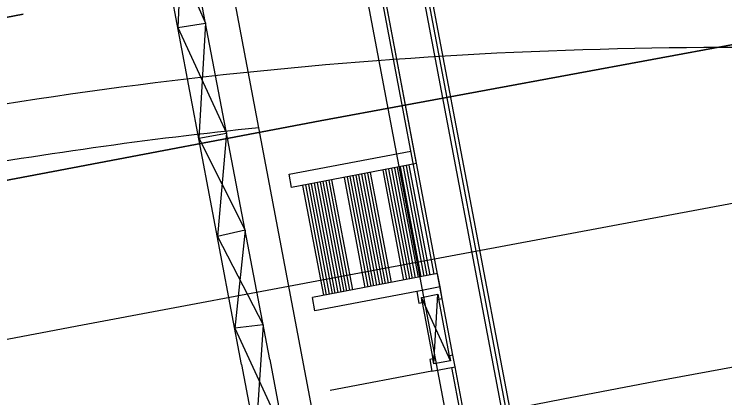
# Model space of a CAD drawing. Extents: x 6541740 to 6566395, y 5525066 to 5530361.
# Drawn here: x 6557336.64 to 6557357.64, y 5526196.34 to 5526207.67 of the extents above; entities that cross this region are included whole.
import ezdxf

# ---------------------------------------------------------------- set-up
doc = ezdxf.new("R2010")
doc.units = 0
for name, color, linetype in [('Domyślna', 7, 'Continuous'), ('TOR_PRZEK_P-komponent', 7, 'Continuous'), ('TOR_PRZEK_P-pomoc', 7, 'Continuous'), ('TOR_PS_OPIS_T-opis geometrii-wzdluz_cz torowa', 7, 'Continuous'), ('TOR_PS_T-rowy otwarte nieumocnione', 7, 'Continuous'), ('TOR_PS_T-umocnienia skarp', 7, 'Continuous'), ('TOR_W-warstwa dodatkowa 2', 7, 'Continuous')]:
    doc.layers.add(name, color=color, linetype=linetype)

# ---------------------------------------------------------------- blocks, each defined once
blk = doc.blocks.new('X KM left')
at = {"layer": 'Domyślna'}
blk.add_line((18, 0), (0, 0), dxfattribs=at)

msp = doc.modelspace()

# ---------------------------------------------------------------- linework, layer by layer
at = {"layer": 'TOR_PRZEK_P-komponent'}
msp.add_ellipse((6557732.744, 5524091.926), major_axis=(-400.409, 2112.386), ratio=0.25, start_param=6.223138, end_param=6.283185, dxfattribs=at)
at = {"layer": 'TOR_PRZEK_P-pomoc'}
msp.add_line((6557345.581, 5526195.311), (6557343.874, 5526204.317), dxfattribs=at)
msp.add_line((6557345.581, 5526195.311), (6557343.874, 5526204.317), dxfattribs=at)
msp.add_ellipse((6557732.741, 5524091.941), major_axis=(-400.096, 2110.735), ratio=0.25, start_param=6.262073, end_param=6.280395, dxfattribs=at)
msp.add_ellipse((6557732.741, 5524091.941), major_axis=(-400.096, 2110.735), ratio=0.25, start_param=6.262073, end_param=6.280395, dxfattribs=at)
at = {"layer": 'TOR_PS_OPIS_T-opis geometrii-wzdluz_cz torowa'}
msp.add_line((6557350.059, 5526192.425), (6557339.492, 5526248.176), dxfattribs=at)
at = {"layer": 'TOR_PS_T-rowy otwarte nieumocnione'}
for points in [[(6557307.149, 5526202.019), (6557320.14, 5526204.472), (6557332.539, 5526206.832), (6557336.909, 5526207.668)], [(6557336.909, 5526207.668), (6557332.539, 5526206.832), (6557320.14, 5526204.472), (6557307.149, 5526202.019)], [(6557307.149, 5526202.019), (6557320.14, 5526204.472), (6557332.539, 5526206.832), (6557336.909, 5526207.668)], [(6557336.909, 5526207.668), (6557332.539, 5526206.832), (6557320.14, 5526204.472), (6557307.149, 5526202.019)], [(6557357.949, 5526206.786), (6557345.688, 5526204.522), (6557337.792, 5526203.027)], [(6557337.792, 5526203.027), (6557345.688, 5526204.522), (6557357.949, 5526206.786)], [(6557357.949, 5526206.786), (6557345.688, 5526204.522), (6557337.792, 5526203.027)], [(6557337.792, 5526203.027), (6557345.688, 5526204.522), (6557357.949, 5526206.786)], [(6557337.792, 5526203.026), (6557333.406, 5526202.195), (6557321.048, 5526199.856), (6557308.02, 5526197.39)], [(6557308.02, 5526197.39), (6557321.048, 5526199.856), (6557333.406, 5526202.195), (6557337.792, 5526203.026)], [(6557337.792, 5526203.026), (6557333.406, 5526202.195), (6557321.048, 5526199.856), (6557308.02, 5526197.39)], [(6557308.02, 5526197.39), (6557321.048, 5526199.856), (6557333.406, 5526202.195), (6557337.792, 5526203.026)], [(6557358.814, 5526202.253), (6557346.536, 5526199.961), (6557338.656, 5526198.483)], [(6557358.814, 5526202.253), (6557346.536, 5526199.961), (6557338.656, 5526198.483)], [(6557376.638, 5526200.785), (6557375.795, 5526200.665), (6557374.667, 5526200.5), (6557374.107, 5526200.399), (6557373.392, 5526200.24), (6557371.975, 5526199.874), (6557371.972, 5526199.873), (6557370.621, 5526199.541), (6557369.718, 5526199.337), (6557367.904, 5526198.962), (6557366.995, 5526198.789), (6557365.172, 5526198.465), (6557359.69, 5526197.556), (6557359.69, 5526197.556), (6557358.323, 5526197.319), (6557355.593, 5526196.822), (6557352.868, 5526196.302), (6557347.423, 5526195.232), (6557347.423, 5526195.232), (6557344.696, 5526194.701), (6557339.563, 5526193.715)], [(6557376.638, 5526200.785), (6557375.795, 5526200.665), (6557374.667, 5526200.5), (6557374.107, 5526200.399), (6557373.392, 5526200.24), (6557371.975, 5526199.874), (6557371.972, 5526199.873), (6557370.621, 5526199.541), (6557369.718, 5526199.337), (6557367.904, 5526198.962), (6557366.995, 5526198.789), (6557365.172, 5526198.465), (6557359.69, 5526197.556), (6557359.69, 5526197.556), (6557358.323, 5526197.319), (6557355.593, 5526196.822), (6557352.868, 5526196.302), (6557347.423, 5526195.232), (6557347.423, 5526195.232), (6557344.696, 5526194.701), (6557339.563, 5526193.715)], [(6557338.656, 5526198.484), (6557334.249, 5526197.651), (6557321.937, 5526195.292), (6557308.892, 5526192.82)], [(6557338.656, 5526198.484), (6557334.249, 5526197.651), (6557321.937, 5526195.292), (6557308.892, 5526192.82)]]:
    msp.add_lwpolyline(points, dxfattribs=at)
at = {"layer": 'TOR_PS_T-umocnienia skarp'}
for p, q in [((6557340.81, 5526210.797), (6557342.295, 5526207.405)), ((6557340.81, 5526210.797), (6557342.295, 5526207.405)), ((6557341.626, 5526210.908), (6557341.477, 5526207.277)), ((6557341.626, 5526210.908), (6557341.477, 5526207.277)), ((6557341.477, 5526207.277), (6557342.295, 5526207.405)), ((6557341.477, 5526207.277), (6557342.295, 5526207.405)), ((6557342.295, 5526207.405), (6557342.096, 5526204.011)), ((6557342.295, 5526207.405), (6557342.096, 5526204.011)), ((6557341.477, 5526207.277), (6557342.915, 5526204.158)), ((6557341.477, 5526207.277), (6557342.915, 5526204.158)), ((6557342.096, 5526204.011), (6557342.915, 5526204.158)), ((6557342.096, 5526204.011), (6557342.915, 5526204.158)), ((6557342.915, 5526204.158), (6557342.646, 5526201.108)), ((6557342.915, 5526204.158), (6557342.646, 5526201.108)), ((6557342.096, 5526204.011), (6557343.464, 5526201.286)), ((6557342.096, 5526204.011), (6557343.464, 5526201.286)), ((6557343.464, 5526201.286), (6557342.646, 5526201.108)), ((6557343.464, 5526201.286), (6557342.646, 5526201.108)), ((6557343.464, 5526201.286), (6557343.16, 5526198.399)), ((6557343.464, 5526201.286), (6557343.16, 5526198.399)), ((6557343.996, 5526198.497), (6557343.16, 5526198.399)), ((6557343.996, 5526198.497), (6557343.16, 5526198.399)), ((6557343.16, 5526198.399), (6557344.603, 5526195.29)), ((6557343.16, 5526198.399), (6557344.603, 5526195.29)), ((6557343.996, 5526198.497), (6557343.781, 5526195.107)), ((6557343.996, 5526198.497), (6557343.781, 5526195.107))]:
    msp.add_line(p, q, dxfattribs=at)
for points in [[(6557344.193, 5526197.466), (6557340.083, 5526218.987), (6557339.538, 5526221.837)], [(6557344.193, 5526197.466), (6557340.083, 5526218.987), (6557339.538, 5526221.837)], [(6557343.363, 5526197.325), (6557340.302, 5526213.477), (6557338.75, 5526221.669)], [(6557343.363, 5526197.325), (6557340.302, 5526213.477), (6557338.75, 5526221.669)], [(6557342.646, 5526201.108), (6557343.996, 5526198.497)], [(6557342.646, 5526201.108), (6557343.996, 5526198.497)], [(6557343.363, 5526197.325), (6557344.489, 5526191.346), (6557344.919, 5526189.094), (6557354.417, 5526138.626)], [(6557343.363, 5526197.325), (6557344.489, 5526191.346), (6557344.919, 5526189.094), (6557354.417, 5526138.626)], [(6557344.193, 5526197.466), (6557345.332, 5526191.422), (6557345.76, 5526189.148), (6557355.245, 5526138.776)], [(6557344.193, 5526197.466), (6557345.332, 5526191.422), (6557345.76, 5526189.148), (6557355.245, 5526138.776)]]:
    msp.add_lwpolyline(points, dxfattribs=at)
at = {"layer": 'TOR_W-warstwa dodatkowa 2'}
for p, q in [((6557356.992, 5526165.367), (6557345.713, 5526224.87)), ((6557356.992, 5526165.367), (6557345.713, 5526224.87)), ((6557345.811, 5526224.888), (6557357.165, 5526164.992)), ((6557345.811, 5526224.888), (6557357.165, 5526164.992)), ((6557349.61, 5526197.599), (6557344.485, 5526224.637)), ((6557348.537, 5526203.259), (6557344.485, 5526224.637)), ((6557349.61, 5526197.599), (6557344.485, 5526224.637)), ((6557348.537, 5526203.259), (6557344.485, 5526224.637)), ((6557357.633, 5526161.315), (6557345.637, 5526224.601)), ((6557357.633, 5526161.315), (6557345.637, 5526224.601)), ((6557349.055, 5526199.987), (6557344.461, 5526224.225)), ((6557349.055, 5526199.987), (6557344.461, 5526224.225)), ((6557344.768, 5526202.94), (6557348.366, 5526203.623)), ((6557344.768, 5526202.94), (6557348.366, 5526203.623)), ((6557344.768, 5526202.94), (6557348.366, 5526203.623)), ((6557344.768, 5526202.94), (6557348.366, 5526203.623)), ((6557348.537, 5526203.259), (6557344.842, 5526202.547)), ((6557348.537, 5526203.259), (6557344.842, 5526202.547)), ((6557348.537, 5526203.259), (6557344.842, 5526202.547)), ((6557348.537, 5526203.259), (6557344.842, 5526202.547)), ((6557348.933, 5526199.964), (6557348.318, 5526203.206)), ((6557348.933, 5526199.964), (6557348.318, 5526203.206)), ((6557347.79, 5526199.748), (6557347.176, 5526202.99)), ((6557347.79, 5526199.748), (6557347.176, 5526202.99)), ((6557348.159, 5526199.817), (6557347.544, 5526203.06)), ((6557348.159, 5526199.817), (6557347.544, 5526203.06)), ((6557348.245, 5526199.834), (6557347.63, 5526203.076)), ((6557348.245, 5526199.834), (6557347.63, 5526203.076)), ((6557348.331, 5526199.85), (6557347.716, 5526203.092)), ((6557348.331, 5526199.85), (6557347.716, 5526203.092)), ((6557348.417, 5526199.866), (6557347.802, 5526203.108)), ((6557348.417, 5526199.866), (6557347.802, 5526203.108)), ((6557348.503, 5526199.883), (6557347.888, 5526203.125)), ((6557348.503, 5526199.883), (6557347.888, 5526203.125)), ((6557348.589, 5526199.899), (6557347.974, 5526203.141)), ((6557348.589, 5526199.899), (6557347.974, 5526203.141)), ((6557348.675, 5526199.915), (6557348.06, 5526203.157)), ((6557348.675, 5526199.915), (6557348.06, 5526203.157)), ((6557348.761, 5526199.931), (6557348.146, 5526203.174)), ((6557348.761, 5526199.931), (6557348.146, 5526203.174)), ((6557348.847, 5526199.948), (6557348.232, 5526203.19)), ((6557348.847, 5526199.948), (6557348.232, 5526203.19)), ((6557344.842, 5526202.547), (6557344.768, 5526202.94)), ((6557344.842, 5526202.547), (6557344.768, 5526202.94)), ((6557344.842, 5526202.547), (6557344.768, 5526202.94)), ((6557344.842, 5526202.547), (6557344.768, 5526202.94)), ((6557347.017, 5526199.601), (6557346.402, 5526202.843)), ((6557347.017, 5526199.601), (6557346.402, 5526202.843)), ((6557347.103, 5526199.617), (6557346.488, 5526202.859)), ((6557347.103, 5526199.617), (6557346.488, 5526202.859)), ((6557347.189, 5526199.633), (6557346.574, 5526202.876)), ((6557347.189, 5526199.633), (6557346.574, 5526202.876)), ((6557347.275, 5526199.65), (6557346.66, 5526202.892)), ((6557347.275, 5526199.65), (6557346.66, 5526202.892)), ((6557347.361, 5526199.666), (6557346.746, 5526202.908)), ((6557347.361, 5526199.666), (6557346.746, 5526202.908)), ((6557347.447, 5526199.682), (6557346.832, 5526202.925)), ((6557347.447, 5526199.682), (6557346.832, 5526202.925)), ((6557347.533, 5526199.699), (6557346.918, 5526202.941)), ((6557347.533, 5526199.699), (6557346.918, 5526202.941)), ((6557347.619, 5526199.715), (6557347.004, 5526202.957)), ((6557347.619, 5526199.715), (6557347.004, 5526202.957)), ((6557347.705, 5526199.731), (6557347.09, 5526202.973)), ((6557347.705, 5526199.731), (6557347.09, 5526202.973)), ((6557345.789, 5526199.368), (6557345.174, 5526202.61)), ((6557345.789, 5526199.368), (6557345.174, 5526202.61)), ((6557345.875, 5526199.384), (6557345.26, 5526202.627)), ((6557345.875, 5526199.384), (6557345.26, 5526202.627)), ((6557345.961, 5526199.401), (6557345.346, 5526202.643)), ((6557345.961, 5526199.401), (6557345.346, 5526202.643)), ((6557346.047, 5526199.417), (6557345.432, 5526202.659)), ((6557346.047, 5526199.417), (6557345.432, 5526202.659)), ((6557346.133, 5526199.433), (6557345.518, 5526202.675)), ((6557346.133, 5526199.433), (6557345.518, 5526202.675)), ((6557346.218, 5526199.45), (6557345.604, 5526202.692)), ((6557346.218, 5526199.45), (6557345.604, 5526202.692)), ((6557346.304, 5526199.466), (6557345.69, 5526202.708)), ((6557346.304, 5526199.466), (6557345.69, 5526202.708)), ((6557346.39, 5526199.482), (6557345.776, 5526202.724)), ((6557346.39, 5526199.482), (6557345.776, 5526202.724)), ((6557346.476, 5526199.498), (6557345.862, 5526202.741)), ((6557346.476, 5526199.498), (6557345.862, 5526202.741)), ((6557346.562, 5526199.515), (6557345.948, 5526202.757)), ((6557346.562, 5526199.515), (6557345.948, 5526202.757)), ((6557346.648, 5526199.531), (6557346.034, 5526202.773)), ((6557346.648, 5526199.531), (6557346.034, 5526202.773)), ((6557349.54, 5526197.433), (6557348.676, 5526199.305)), ((6557349.54, 5526197.433), (6557348.676, 5526199.305)), ((6557349.048, 5526197.34), (6557349.167, 5526199.398)), ((6557349.048, 5526197.34), (6557349.167, 5526199.398)), ((6557348.704, 5526199.157), (6557349.02, 5526197.487)), ((6557348.704, 5526199.157), (6557349.02, 5526197.487)), ((6557348.704, 5526199.157), (6557349.02, 5526197.487)), ((6557348.704, 5526199.157), (6557349.02, 5526197.487)), ((6557349.61, 5526197.599), (6557349.512, 5526197.58)), ((6557349.61, 5526197.599), (6557349.512, 5526197.58)), ((6557349.512, 5526197.58), (6557349.54, 5526197.433)), ((6557349.512, 5526197.58), (6557349.54, 5526197.433)), ((6557349.675, 5526197.255), (6557349.61, 5526197.599)), ((6557349.675, 5526197.255), (6557349.61, 5526197.599)), ((6557349.02, 5526197.487), (6557348.922, 5526197.468)), ((6557349.02, 5526197.487), (6557348.922, 5526197.468)), ((6557348.922, 5526197.468), (6557348.987, 5526197.125)), ((6557348.922, 5526197.468), (6557348.987, 5526197.125)), ((6557349.048, 5526197.34), (6557349.02, 5526197.487)), ((6557349.048, 5526197.34), (6557349.02, 5526197.487)), ((6557349.54, 5526197.433), (6557349.048, 5526197.34)), ((6557349.54, 5526197.433), (6557349.048, 5526197.34)), ((6557348.987, 5526197.125), (6557345.976, 5526196.554)), ((6557348.987, 5526197.125), (6557345.976, 5526196.554)), ((6557348.987, 5526197.125), (6557349.675, 5526197.255)), ((6557348.987, 5526197.125), (6557349.675, 5526197.255)), ((6557352.369, 5526182.506), (6557349.577, 5526197.236)), ((6557352.369, 5526182.506), (6557349.577, 5526197.236)), ((6557351.851, 5526185.778), (6557349.675, 5526197.255)), ((6557349.675, 5526197.255), (6557349.675, 5526197.255)), ((6557352.924, 5526180.117), (6557349.675, 5526197.255)), ((6557351.851, 5526185.778), (6557349.675, 5526197.255)), ((6557349.675, 5526197.255), (6557349.675, 5526197.255)), ((6557352.924, 5526180.117), (6557349.675, 5526197.255))]:
    msp.add_line(p, q, dxfattribs=at)
for points in [[(6557349.228, 5526199.613), (6557349.154, 5526200.006), (6557345.457, 5526199.305)], [(6557349.228, 5526199.613), (6557349.154, 5526200.006), (6557345.457, 5526199.305)], [(6557349.228, 5526199.613), (6557349.154, 5526200.006), (6557345.457, 5526199.305)], [(6557349.228, 5526199.613), (6557349.154, 5526200.006), (6557345.457, 5526199.305)], [(6557348.54, 5526199.483), (6557345.532, 5526198.912), (6557345.457, 5526199.305)], [(6557348.54, 5526199.483), (6557345.532, 5526198.912), (6557345.457, 5526199.305)], [(6557348.54, 5526199.483), (6557345.532, 5526198.912), (6557345.457, 5526199.305)], [(6557348.54, 5526199.483), (6557345.532, 5526198.912), (6557345.457, 5526199.305)], [(6557349.512, 5526197.58), (6557349.195, 5526199.25), (6557349.293, 5526199.269), (6557349.228, 5526199.613), (6557348.54, 5526199.483), (6557348.606, 5526199.139), (6557348.704, 5526199.157), (6557348.676, 5526199.305), (6557349.167, 5526199.398), (6557349.195, 5526199.25)], [(6557349.512, 5526197.58), (6557349.195, 5526199.25), (6557349.293, 5526199.269), (6557349.228, 5526199.613), (6557348.54, 5526199.483), (6557348.606, 5526199.139), (6557348.704, 5526199.157), (6557348.676, 5526199.305), (6557349.167, 5526199.398), (6557349.195, 5526199.25)]]:
    msp.add_lwpolyline(points, dxfattribs=at)
msp.add_lwpolyline([(6557349.675, 5526197.255), (6557349.61, 5526197.599), (6557349.512, 5526197.58), (6557349.54, 5526197.433), (6557349.048, 5526197.34), (6557349.02, 5526197.487), (6557348.922, 5526197.468), (6557348.987, 5526197.125)], close=True, dxfattribs=at)
msp.add_lwpolyline([(6557349.675, 5526197.255), (6557349.61, 5526197.599), (6557349.512, 5526197.58), (6557349.54, 5526197.433), (6557349.048, 5526197.34), (6557349.02, 5526197.487), (6557348.922, 5526197.468), (6557348.987, 5526197.125)], close=True, dxfattribs=at)

# ---------------------------------------------------------------- block references
at = {"layer": 'TOR_PS_OPIS_T-opis geometrii-wzdluz_cz torowa', "xscale": 1.7895903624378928, "yscale": 1.7895903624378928, "rotation": -79.2667607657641}
msp.add_blockref('X KM left', (6557337.876, 5526235.961), dxfattribs=at)

doc.saveas('drawing.dxf')
